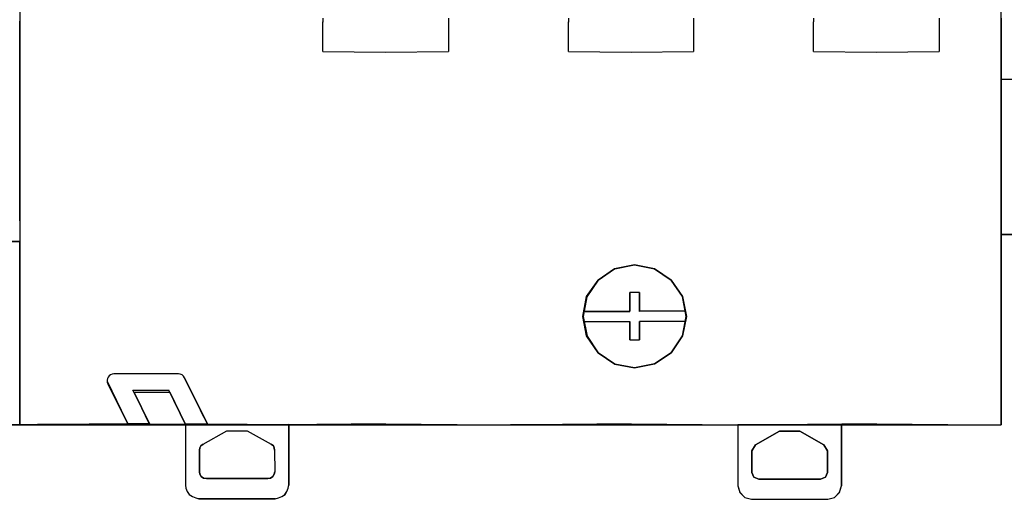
# Model space of a CAD drawing. Header units: millimetres. Extents: x -1290 to 1795, y -4192 to -1311.
# Tile 786 of 1056: x 1463 to 1477, y -2548 to -2541. Entities that reach past the tile are written whole.
import ezdxf

# ---------------------------------------------------------------- set-up
doc = ezdxf.new("R2010")
doc.units = ezdxf.units.MM
doc.layers.add('45', color=7, linetype='Continuous')
doc.layers.add('Aparatura', color=7, linetype='Continuous', lineweight=13)

# ---------------------------------------------------------------- blocks, each defined once
blk = doc.blocks.new('*U324')
at = {"layer": '45', "color": 7}
for points in [[(315.514489, -131.936379), (243.576025, -131.936379), (243.576025, -179.66061), (315.514489, -179.66061), (315.514489, -131.936379)], [(243.577816, -176.726422), (243.577816, -176.091277), (243.577816, -175.652938), (243.577816, -175.384567), (243.577816, -166.23312), (171.621449, -166.23312), (171.621449, -179.66061), (177.557107, -179.66061), (185.120575, -179.66061), (230.906085, -179.66061), (238.478546, -179.66061), (243.577816, -179.66061), (243.577816, -179.347511), (243.577816, -179.052303), (243.577816, -177.35262), (243.577816, -176.726422)], [(290.098752, -168.217903), (288.650718, -167.93153), (287.193689, -168.217903), (285.970505, -169.050173), (285.143057, -170.285154), (284.873237, -171.717017), (285.170039, -173.175727), (285.970505, -174.39281), (287.211677, -175.216131), (288.650718, -175.484605), (290.11674, -175.198233), (291.339925, -174.39281), (292.167373, -173.148879), (292.464175, -171.717017), (292.167373, -170.258307), (291.339925, -169.050173), (290.098752, -168.217903)], [(290.098752, -168.217903), (288.650718, -167.93153), (287.193689, -168.217903), (285.970505, -169.050173), (285.143057, -170.285154), (284.873237, -171.717017), (285.170039, -173.175727), (285.970505, -174.39281), (287.211677, -175.216131), (288.650718, -175.484605), (290.11674, -175.198233), (291.339925, -174.39281), (292.167373, -173.148879), (292.464175, -171.717017), (292.167373, -170.258307), (291.339925, -169.050173), (290.098752, -168.217903)], [(290.098752, -168.217903), (288.650718, -167.93153), (287.193689, -168.217903), (285.970505, -169.050173), (285.143057, -170.285154), (284.873237, -171.717017), (285.170039, -173.175727), (285.970505, -174.39281), (287.211677, -175.216131), (288.650718, -175.484605), (290.11674, -175.198233), (291.339925, -174.39281), (292.167373, -173.148879), (292.464175, -171.717017), (292.167373, -170.258307), (291.339925, -169.050173), (290.098752, -168.217903)], [(255.215297, -175.920877), (250.474691, -175.920877), (250.35775, -175.947716), (250.231813, -175.992448), (250.132863, -176.072966), (250.0609, -176.162429), (250.015922, -176.260839), (249.988936, -176.403981), (249.988936, -176.52923), (250.042909, -176.654479), (251.473187, -179.570994), (252.399719, -179.562048), (253.074378, -179.570994), (251.958941, -177.280725), (254.57662, -177.280725), (255.701052, -179.588887), (257.32923, -179.615726), (255.656075, -176.216107), (255.575116, -176.090858), (255.485161, -175.992448), (255.332238, -175.947716), (255.215297, -175.920877)], [(255.215297, -175.920877), (250.474691, -175.920877), (250.35775, -175.947716), (250.231813, -175.992448), (250.132863, -176.072966), (250.0609, -176.162429), (250.015922, -176.260839), (249.988936, -176.403981), (249.988936, -176.52923), (250.042909, -176.654479), (251.473187, -179.570994), (252.399719, -179.562048), (253.074378, -179.570994), (251.958941, -177.280725), (254.57662, -177.280725), (255.701052, -179.588887), (257.32923, -179.615726), (255.656075, -176.216107), (255.575116, -176.090858), (255.485161, -175.992448), (255.332238, -175.947716), (255.215297, -175.920877)], [(255.215297, -175.920877), (250.474691, -175.920877), (250.35775, -175.947716), (250.231813, -175.992448), (250.132863, -176.072966), (250.0609, -176.162429), (250.015922, -176.260839), (249.988936, -176.403981), (249.988936, -176.52923), (250.042909, -176.654479), (251.473187, -179.570994), (252.399719, -179.562048), (253.074378, -179.570994), (251.958941, -177.280725), (254.57662, -177.280725), (255.701052, -179.588887), (257.32923, -179.615726), (255.656075, -176.216107), (255.575116, -176.090858), (255.485161, -175.992448), (255.332238, -175.947716), (255.215297, -175.920877)], [(255.761136, -184.321811), (255.860094, -184.563471), (256.004032, -184.787231), (256.228935, -184.930437), (256.47183, -185.028892), (256.714726, -185.082594), (262.310315, -185.082594), (262.55321, -185.028892), (262.796105, -184.930437), (263.021009, -184.787231), (263.164946, -184.563471), (263.263904, -184.321811), (263.308884, -184.08015), (263.308884, -179.649706), (262.850082, -179.658656), (261.55464, -179.658656), (260.259198, -179.631805), (257.326462, -179.613904), (255.716156, -179.604954), (255.716156, -179.613904), (255.716156, -184.08015), (255.761136, -184.321811)], [(296.222047, -179.658683), (296.222047, -184.133965), (296.365985, -184.617296), (296.734827, -184.984269), (297.220617, -185.127478), (302.816206, -185.127478), (303.301997, -184.984269), (303.670838, -184.617296), (303.814776, -184.133965), (303.814776, -179.613931), (298.83992, -179.658683), (297.517489, -179.658683), (297.490501, -179.658683), (296.222047, -179.658683)], [(261.770309, -183.597832), (257.254732, -183.597832), (257.056838, -183.570984), (256.885929, -183.454644), (256.786983, -183.284609), (256.742007, -183.114573), (256.742007, -181.530557), (256.786983, -181.360521), (256.858944, -181.217333), (257.011862, -181.092044), (258.765921, -180.098678), (260.25912, -180.098678), (262.013178, -181.092044), (262.166096, -181.217333), (262.238058, -181.360521), (262.256048, -181.530557), (262.283034, -183.114573), (262.238058, -183.284609), (262.139111, -183.454644), (261.968203, -183.570984), (261.770309, -183.597832)], [(297.247898, -181.582595), (297.517754, -181.144082), (299.271812, -180.141766), (300.765011, -180.141766), (302.528065, -181.144082), (302.788925, -181.582595), (302.788925, -183.157662), (302.645002, -183.497733), (302.2762, -183.640921), (297.760623, -183.640921), (297.391821, -183.497733), (297.247898, -183.157662), (297.247898, -181.582595)]]:
    blk.add_lwpolyline(points, close=True, dxfattribs=at)
at = {"layer": '45', "color": 59}
for points in [[(315.514489, -131.936379), (243.576025, -131.936379), (243.576025, -179.66061), (315.514489, -179.66061), (315.514489, -131.936379)], [(243.577816, -176.726422), (243.577816, -176.091277), (243.577816, -175.652938), (243.577816, -175.384567), (243.577816, -166.23312), (171.621449, -166.23312), (171.621449, -179.66061), (177.557107, -179.66061), (185.120575, -179.66061), (230.906085, -179.66061), (238.478546, -179.66061), (243.577816, -179.66061), (243.577816, -179.347511), (243.577816, -179.052303), (243.577816, -177.35262), (243.577816, -176.726422)], [(243.577816, -176.726422), (243.577816, -176.091277), (243.577816, -175.652938), (243.577816, -175.384567), (243.577816, -166.23312), (171.621449, -166.23312), (171.621449, -179.66061), (177.557107, -179.66061), (185.120575, -179.66061), (230.906085, -179.66061), (238.478546, -179.66061), (243.577816, -179.66061), (243.577816, -179.347511), (243.577816, -179.052303), (243.577816, -177.35262), (243.577816, -176.726422)], [(287.193777, -168.217903), (288.650781, -167.93153), (290.098792, -168.217903), (291.339943, -169.050173), (292.167378, -170.258307), (292.464175, -171.717017), (292.167378, -173.148879), (291.339943, -174.39281), (290.116779, -175.198233), (288.650781, -175.484605), (287.211765, -175.216131), (285.970613, -174.39281), (285.134185, -173.148879), (284.846382, -171.717017), (285.134185, -170.258307), (285.970613, -169.050173), (287.184783, -168.217903), (287.193777, -168.217903)], [(290.098752, -168.217903), (288.650718, -167.93153), (287.193689, -168.217903), (285.970505, -169.050173), (285.143057, -170.285154), (284.873237, -171.717017), (285.170039, -173.175727), (285.970505, -174.39281), (287.211677, -175.216131), (288.650718, -175.484605), (290.11674, -175.198233), (291.339925, -174.39281), (292.167373, -173.148879), (292.464175, -171.717017), (292.167373, -170.258307), (291.339925, -169.050173), (290.098752, -168.217903)], [(255.215297, -175.920877), (250.474691, -175.920877), (250.35775, -175.947716), (250.231813, -175.992448), (250.132863, -176.072966), (250.0609, -176.162429), (250.015922, -176.260839), (249.988936, -176.403981), (249.988936, -176.52923), (250.042909, -176.654479), (251.473187, -179.570994), (252.399719, -179.562048), (253.074378, -179.570994), (251.958941, -177.280725), (254.57662, -177.280725), (255.701052, -179.588887), (257.32923, -179.615726), (255.656075, -176.216107), (255.575116, -176.090858), (255.485161, -175.992448), (255.332238, -175.947716), (255.215297, -175.920877)], [(255.215297, -175.920877), (250.474691, -175.920877), (250.35775, -175.947716), (250.231813, -175.992448), (250.132863, -176.072966), (250.0609, -176.162429), (250.015922, -176.260839), (249.988936, -176.403981), (249.988936, -176.52923), (250.042909, -176.654479), (251.473187, -179.570994), (252.399719, -179.562048), (253.074378, -179.570994), (251.958941, -177.280725), (254.57662, -177.280725), (255.701052, -179.588887), (257.32923, -179.615726), (255.656075, -176.216107), (255.575116, -176.090858), (255.485161, -175.992448), (255.332238, -175.947716), (255.215297, -175.920877)], [(296.222047, -179.658683), (296.222047, -184.133965), (296.365985, -184.617296), (296.734827, -184.984269), (297.220617, -185.127478), (302.816206, -185.127478), (303.301997, -184.984269), (303.670838, -184.617296), (303.814776, -184.133965), (303.814776, -179.613931), (298.83992, -179.658683), (297.517489, -179.658683), (297.490501, -179.658683), (296.222047, -179.658683)], [(297.517754, -181.144082), (297.247898, -181.582595), (297.247898, -183.157662), (297.391821, -183.497733), (297.760623, -183.640921), (302.2762, -183.640921), (302.645002, -183.497733), (302.788925, -183.157662), (302.788925, -181.582595), (302.528065, -181.144082), (300.765011, -180.141766), (299.271812, -180.141766), (297.517754, -181.144082)], [(297.247898, -181.582595), (297.517754, -181.144082), (299.271812, -180.141766), (300.765011, -180.141766), (302.528065, -181.144082), (302.788925, -181.582595), (302.788925, -183.157662), (302.645002, -183.497733), (302.2762, -183.640921), (297.760623, -183.640921), (297.391821, -183.497733), (297.247898, -183.157662), (297.247898, -181.582595)]]:
    blk.add_lwpolyline(points, close=True, dxfattribs=at)
at = {"layer": '45', "color": 139}
for points in [[(243.576025, -145.658307), (243.576025, -150.080276)], [(243.576025, -164.70527), (243.576025, -150.078481)], [(265.799214, -149.836107), (265.799214, -150.132341)], [(265.799214, -152.288568), (265.799214, -150.105411)], [(275.006807, -149.836107), (275.006807, -150.132341)], [(275.006807, -150.105411), (275.006807, -152.288568)], [(283.793676, -149.836107), (283.793676, -150.132341)], [(283.793676, -152.288568), (283.793676, -150.105411)], [(292.976205, -149.836107), (292.976205, -150.132341)], [(292.976205, -150.105411), (292.976205, -152.288568)], [(301.763074, -149.836107), (301.763074, -150.107206)], [(301.763074, -152.288568), (301.763074, -150.105411)], [(310.970668, -149.836107), (310.970668, -150.107206)], [(310.970668, -150.105411), (310.970668, -152.288568)], [(315.512699, -149.836107), (315.512699, -175.680299)], [(265.799214, -152.286772), (270.386002, -152.342428)], [(270.384212, -152.342428), (275.008597, -152.286772)], [(283.793676, -152.286772), (288.391207, -152.342428)], [(288.389416, -152.342428), (292.977995, -152.286772)], [(301.763074, -152.286772), (306.385669, -152.342428)], [(306.383879, -152.342428), (310.972458, -152.286772)], [(243.576025, -164.703475), (243.576025, -175.653369)], [(243.576025, -164.703475), (243.576025, -175.653369)], [(171.621449, -166.23312), (243.577816, -166.23312)], [(315.512699, -179.66061), (315.512699, -166.23312)], [(288.652593, -167.93153), (287.185897, -168.217903), (285.971149, -169.050173), (285.134322, -170.258307), (284.846382, -171.717017), (285.134322, -173.148879), (285.971149, -174.39281), (287.185897, -175.189283), (288.652593, -175.484605)], [(288.652593, -167.93153), (287.194841, -168.217903), (285.97105, -169.050173), (285.143191, -170.285154), (284.873237, -171.717017), (285.170186, -173.175727), (285.97105, -174.39281), (287.212838, -175.216131), (288.652593, -175.484605)], [(288.650803, -175.484605), (290.098853, -175.189283), (291.34004, -174.39281), (292.167497, -173.148879), (292.43732, -171.717017), (292.167497, -170.258307), (291.34004, -169.050173), (290.098853, -168.217903), (288.650803, -167.93153)], [(288.650803, -175.484605), (290.116792, -175.198233), (291.33995, -174.39281), (292.167379, -173.148879), (292.464175, -171.717017), (292.167379, -170.258307), (291.33995, -169.050173), (290.098805, -168.217903), (288.650803, -167.93153)], [(289.019608, -169.971058), (288.290949, -169.971058)], [(288.290949, -170.868737), (288.290949, -169.971058)], [(288.290949, -169.971058), (288.290949, -170.868737)], [(289.019608, -169.971058), (288.290949, -169.971058)], [(289.019608, -169.971058), (289.019608, -170.868737)], [(289.019608, -170.868737), (289.019608, -169.971058)], [(288.290949, -170.866942), (288.290949, -171.333735)], [(288.290949, -171.360666), (288.290949, -170.866942)], [(289.019608, -171.360666), (289.019608, -170.866942)], [(289.019608, -170.866942), (289.019608, -171.360666)], [(285.016462, -171.33194), (288.292739, -171.33194)], [(285.016462, -171.35887), (288.292739, -171.35887)], [(292.294095, -171.33194), (289.019608, -171.33194)], [(292.285143, -171.33194), (289.019608, -171.360666)], [(285.016462, -172.0824), (288.292739, -172.0824)], [(285.016462, -172.0824), (288.292739, -172.0824)], [(288.290949, -172.0824), (288.290949, -172.549193)], [(288.290949, -172.567147), (288.290949, -172.0824)], [(292.294095, -172.0824), (289.019608, -172.0824)], [(289.019608, -172.549193), (289.019608, -172.0824)], [(292.311998, -172.0824), (289.019608, -172.0824)], [(289.019608, -172.0824), (289.019608, -172.567147)], [(288.290949, -173.445077), (288.290949, -172.547398)], [(288.290949, -172.565351), (288.290949, -173.445077)], [(289.019608, -172.547398), (289.019608, -173.445077)], [(289.019608, -173.445077), (289.019608, -172.565351)], [(288.290949, -173.443282), (289.019608, -173.443282)], [(288.290949, -173.443282), (289.019608, -173.443282)], [(243.576025, -175.384065), (243.576025, -179.053779)], [(243.576025, -175.651573), (243.576025, -179.348218)], [(243.576025, -175.651573), (243.576025, -179.348218)], [(243.576025, -176.089641), (243.576025, -176.726993)], [(243.576025, -176.089641), (243.576025, -176.726993)], [(250.475902, -175.920877), (250.358669, -175.947742), (250.232419, -175.992517), (250.133222, -176.073111), (250.061079, -176.16266), (250.01599, -176.261164), (249.988936, -176.404442), (249.988936, -176.529811), (250.043043, -176.655179)], [(255.214867, -175.920877), (250.474112, -175.920877)], [(255.655285, -176.217112), (255.574063, -176.091436), (255.483817, -175.992692), (255.330398, -175.947808), (255.213077, -175.920877)], [(315.512699, -175.624643), (315.512699, -179.348218)], [(243.576025, -176.725198), (243.576025, -177.353574)], [(243.576025, -176.725198), (243.576025, -177.353574)], [(249.979984, -176.475643), (251.005835, -178.595962)], [(250.042645, -176.653384), (251.473108, -179.572637)], [(255.653495, -176.215316), (257.32923, -179.615726)], [(251.877719, -177.136335), (254.495161, -177.136335)], [(252.588474, -178.595962), (251.877719, -177.136335)], [(251.958283, -177.279964), (254.575725, -177.279964)], [(253.07544, -179.572637), (251.958283, -177.279964)], [(255.223819, -178.595962), (254.49337, -177.136335)], [(255.700043, -179.588796), (254.573934, -177.279964)], [(251.004045, -178.594167), (251.491011, -179.588796)], [(252.586684, -178.594167), (253.084392, -179.588796)], [(255.222029, -178.594167), (255.717946, -179.615726)], [(256.813619, -178.594167), (257.32923, -179.615726)], [(243.577816, -179.658815), (171.621449, -179.658815)], [(243.576025, -179.346422), (243.576025, -179.66061)], [(243.576025, -179.346422), (243.576025, -179.66061)], [(244.872214, -179.631884), (243.576025, -179.66061)], [(244.872214, -179.631884), (243.576025, -179.66061)], [(252.418394, -179.588796), (244.870424, -179.63368)], [(252.416604, -179.588796), (260.259977, -179.63368)], [(255.716156, -179.613931), (255.716156, -184.080784)], [(260.258187, -179.631884), (261.554375, -179.66061)], [(262.850564, -179.658815), (261.554375, -179.658815)], [(270.386002, -179.588796), (262.848773, -179.66061)], [(263.307094, -179.613931), (263.307094, -184.080784)], [(270.384212, -179.588796), (278.25623, -179.66061)], [(278.25444, -179.658815), (279.550628, -179.658815)], [(280.845026, -179.658815), (279.548838, -179.658815)], [(288.391207, -179.588796), (280.843236, -179.66061)], [(288.389416, -179.588796), (296.223838, -179.66061)], [(296.222047, -179.658815), (297.518236, -179.658815)], [(296.222047, -179.658815), (296.222047, -184.134644)], [(298.841279, -179.658815), (297.489591, -179.658815)], [(306.385669, -179.588796), (298.839489, -179.66061)], [(303.812986, -179.604954), (303.812986, -184.134644)], [(306.383879, -179.588796), (314.220091, -179.66061)], [(314.2183, -179.658815), (315.514489, -179.658815)], [(315.512699, -179.346422), (315.512699, -179.66061)], [(257.012344, -181.093306), (258.766854, -180.098678)], [(258.765063, -180.098678), (260.259977, -180.098678)], [(260.258187, -180.098678), (262.014486, -181.093306)], [(297.518236, -181.145372), (299.272745, -180.141766)], [(299.270955, -180.141766), (300.765869, -180.141766)], [(300.764078, -180.141766), (302.527539, -181.145372)], [(257.014135, -181.091511), (256.859929, -181.217186), (256.787361, -181.360815), (256.742007, -181.531374)], [(262.256179, -181.531374), (262.238143, -181.360815), (262.166, -181.217186), (262.012696, -181.091511)], [(297.518236, -181.143576), (297.247898, -181.585235)], [(302.788925, -181.585235), (302.525749, -181.143576)], [(256.742007, -181.529579), (256.742007, -183.114881)], [(262.254389, -181.529579), (262.283034, -183.114881)], [(297.247898, -181.583439), (297.247898, -183.157969)], [(302.787135, -181.583439), (302.787135, -183.157969)], [(256.742007, -183.113085), (256.787079, -183.283644), (256.886237, -183.454203), (257.057511, -183.570902), (257.255827, -183.597832)], [(261.769213, -183.597832), (261.96753, -183.570902), (262.138803, -183.454203), (262.237962, -183.283644), (262.283034, -183.113085)], [(297.247898, -183.157969), (297.392129, -183.497824), (297.761719, -183.640921)], [(302.275105, -183.640921), (302.644695, -183.497824), (302.788925, -183.157969)], [(257.254037, -183.596037), (261.771003, -183.596037)], [(297.759929, -183.640921), (302.276895, -183.640921)], [(255.716156, -184.078988), (255.761236, -184.320929), (255.860413, -184.56287), (256.004671, -184.786889), (256.230073, -184.930261), (256.473508, -185.028829), (256.716942, -185.082594)], [(262.308098, -185.082594), (262.551533, -185.028829), (262.794967, -184.930261), (263.020369, -184.786889), (263.164627, -184.56287), (263.263804, -184.320929), (263.308884, -184.078988)], [(296.222047, -184.132849), (296.366305, -184.616723), (296.735965, -184.984108), (297.222834, -185.127478)], [(302.81399, -185.127478), (303.300859, -184.984108), (303.670519, -184.616723), (303.814776, -184.132849)], [(256.715152, -185.080799), (262.309888, -185.080799)], [(297.221044, -185.125683), (302.81578, -185.125683)]]:
    blk.add_lwpolyline(points, dxfattribs=at)
blk.add_lwpolyline([(290.098752, -168.217903), (288.650718, -167.93153), (287.193689, -168.217903), (285.970505, -169.050173), (285.143057, -170.285154), (284.873237, -171.717017), (285.170039, -173.175727), (285.970505, -174.39281), (287.211677, -175.216131), (288.650718, -175.484605), (290.11674, -175.198233), (291.339925, -174.39281), (292.167373, -173.148879), (292.464175, -171.717017), (292.167373, -170.258307), (291.339925, -169.050173), (290.098752, -168.217903)], close=True, dxfattribs=at)
blk = doc.blocks.new('*U325')
at = {"layer": '45', "color": 7}
blk.add_lwpolyline([(333.494761, -83.678926), (315.485844, -83.678926), (315.485844, -165.701694), (333.494761, -165.701694), (351.492541, -165.701694), (369.501457, -165.701694), (369.501457, -83.678926), (351.492541, -83.678926), (333.494761, -83.678926)], close=True, dxfattribs=at)
at = {"layer": '45', "color": 139}
for points in [[(333.494761, -83.678926), (315.485844, -83.678926), (315.485844, -165.701694), (333.494761, -165.701694), (351.492541, -165.701694), (369.501457, -165.701694), (369.501457, -83.678926), (351.492541, -83.678926), (333.494761, -83.678926)], [(333.50013, -83.695084), (315.501957, -83.695084), (315.501957, -165.685536), (333.50013, -165.685536), (351.487172, -165.685536), (369.485345, -165.685536), (369.485345, -83.695084), (351.487172, -83.695084), (333.50013, -83.695084)]]:
    blk.add_lwpolyline(points, close=True, dxfattribs=at)
blk.add_lwpolyline([(315.485844, -154.317323), (321.685707, -154.317323)], dxfattribs=at)

msp = doc.modelspace()

# ---------------------------------------------------------------- block references
at = {"layer": 'Aparatura', "color": 7, "lineweight": 13, "xscale": 0.2, "yscale": 0.2, "zscale": 0.2}
for name in ['*U324', '*U325']:
    msp.add_blockref(name, (1414.278, -2511.242), dxfattribs=at)

doc.saveas('drawing.dxf')
